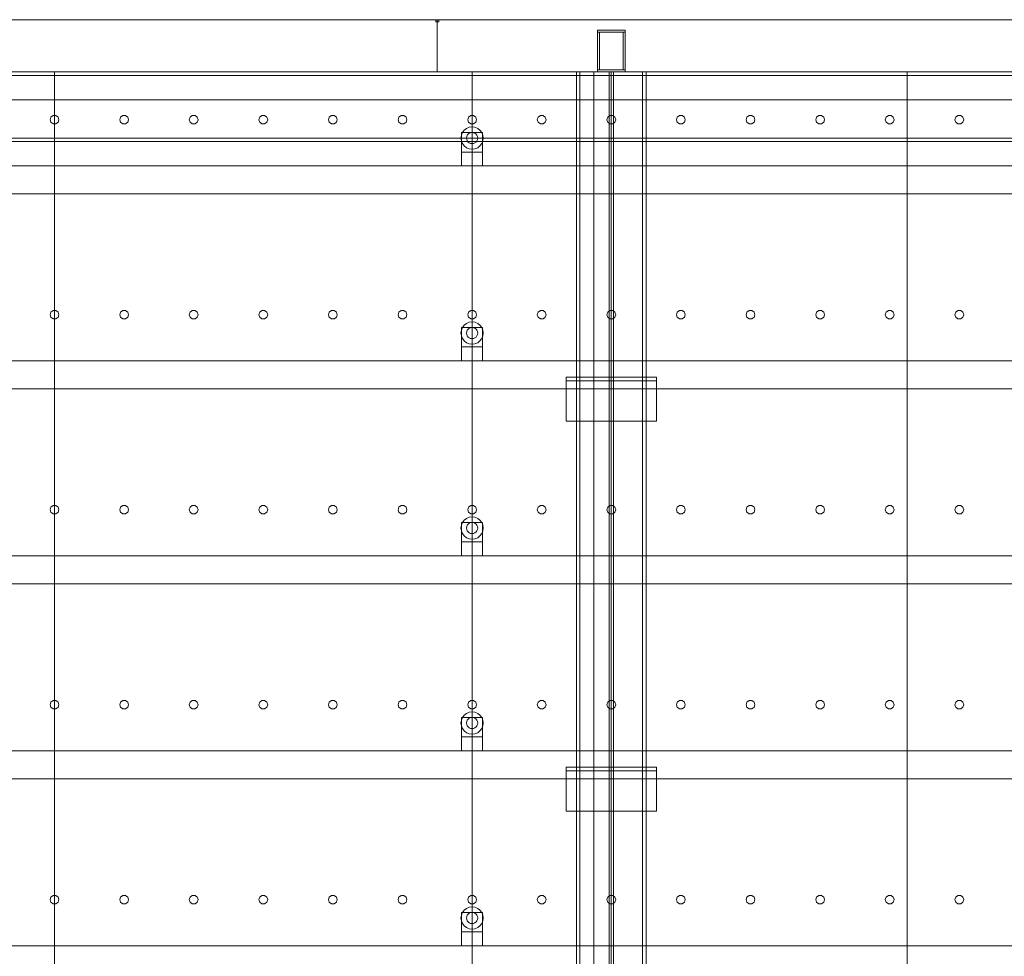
# Model space of a CAD drawing. Header units: millimetres. Extents: x -3490 to 61924, y -72580 to 6847.
# Tile 979 of 1056: x 45611 to 47026, y 1655 to 3000. Entities that reach past the tile are written whole.
import ezdxf

# ---------------------------------------------------------------- set-up
doc = ezdxf.new("R2010")
doc.units = ezdxf.units.MM
doc.layers.add('lateral_secador', color=7, linetype='Continuous', lineweight=0)

msp = doc.modelspace()

# ---------------------------------------------------------------- linework, layer by layer
at = {"layer": 'lateral_secador'}
for p, q in [((45211.134, 3000), (46211.134, 3000)), ((46209.134, 3000), (46213.134, 3000)), ((46209.134, 3000), (46209.134, 2997)), ((46211.134, 2925), (46211.134, 3000)), ((46211.134, 3000), (47211.134, 3000)), ((46213.134, 2997), (46213.134, 3000)), ((46209.134, 2997), (46213.134, 2997)), ((46441.134, 2985), (46481.134, 2985)), ((46441.134, 2985), (46441.134, 2982)), ((46481.134, 2982), (46481.134, 2985)), ((46441.134, 2982), (46481.134, 2982)), ((46441.134, 2982), (46444.134, 2982)), ((46441.134, 2982), (46441.134, 2928)), ((46444.134, 2928), (46444.134, 2982)), ((46478.134, 2982), (46481.134, 2982)), ((46478.134, 2982), (46478.134, 2928)), ((46481.134, 2928), (46481.134, 2982)), ((40461.134, 2925), (60461.134, 2925)), ((40461.134, 2920), (60461.134, 2920)), ((45211.134, 2925), (46211.134, 2925)), ((45461.134, 2925), (45661.134, 2925)), ((45661.134, 0), (45661.134, 2925)), ((45661.134, 2925), (46261.134, 2925)), ((45661.134, 2925), (45661.134, 410)), ((46211.134, 2925), (47211.134, 2925)), ((46261.134, 410), (46261.134, 2925)), ((46261.134, 2925), (46436.134, 2925)), ((46261.134, 2925), (46261.134, 0)), ((46411.134, 2925), (46511.134, 2925)), ((46411.134, 2925), (46411.134, 20)), ((46411.134, 2925), (46416.134, 2925)), ((46416.134, 20), (46416.134, 2925)), ((46436.134, 0), (46436.134, 2925)), ((46436.134, 2925), (46461.134, 2925)), ((46436.134, 2925), (46436.134, 1400)), ((46441.134, 2928), (46481.134, 2928)), ((46441.134, 2928), (46441.134, 2925)), ((46441.134, 2928), (46444.134, 2928)), ((46441.134, 2925), (46481.134, 2925)), ((46458.134, 2925), (46464.134, 2925)), ((46458.134, 2925), (46458.134, 60)), ((46461.134, 0), (46461.134, 2925)), ((46461.134, 2925), (46886.134, 2925)), ((46461.134, 1400), (46461.134, 2925)), ((46464.134, 60), (46464.134, 2925)), ((46478.134, 2928), (46481.134, 2928)), ((46481.134, 2925), (46481.134, 2928)), ((46506.134, 2925), (46511.134, 2925)), ((46506.134, 2925), (46506.134, 20)), ((46511.134, 20), (46511.134, 2925)), ((46886.134, 0), (46886.134, 2925)), ((46886.134, 2925), (47461.134, 2925)), ((46886.134, 1400), (46886.134, 2925)), ((40461.134, 2885), (60461.134, 2885)), ((45655.997, 2860.082), (45654.784, 2856.35)), ((45659.172, 2862.389), (45655.997, 2860.082)), ((45663.096, 2862.389), (45659.172, 2862.389)), ((45666.271, 2860.082), (45663.096, 2862.389)), ((45667.484, 2856.35), (45666.271, 2860.082)), ((45755.997, 2860.082), (45754.784, 2856.35)), ((45759.172, 2862.389), (45755.997, 2860.082)), ((45763.096, 2862.389), (45759.172, 2862.389)), ((45766.271, 2860.082), (45763.096, 2862.389)), ((45767.484, 2856.35), (45766.271, 2860.082)), ((45855.997, 2860.082), (45854.784, 2856.35)), ((45859.172, 2862.389), (45855.997, 2860.082)), ((45863.096, 2862.389), (45859.172, 2862.389)), ((45866.271, 2860.082), (45863.096, 2862.389)), ((45867.484, 2856.35), (45866.271, 2860.082)), ((45955.997, 2860.082), (45954.784, 2856.35)), ((45959.172, 2862.389), (45955.997, 2860.082)), ((45963.096, 2862.389), (45959.172, 2862.389)), ((45966.271, 2860.082), (45963.096, 2862.389)), ((45967.484, 2856.35), (45966.271, 2860.082)), ((46055.997, 2860.082), (46054.784, 2856.35)), ((46059.172, 2862.389), (46055.997, 2860.082)), ((46063.096, 2862.389), (46059.172, 2862.389)), ((46066.271, 2860.082), (46063.096, 2862.389)), ((46067.484, 2856.35), (46066.271, 2860.082)), ((46155.997, 2860.082), (46154.784, 2856.35)), ((46159.172, 2862.389), (46155.997, 2860.082)), ((46163.096, 2862.389), (46159.172, 2862.389)), ((46166.271, 2860.082), (46163.096, 2862.389)), ((46167.484, 2856.35), (46166.271, 2860.082)), ((46255.997, 2860.082), (46254.784, 2856.35)), ((46259.172, 2862.389), (46255.997, 2860.082)), ((46263.096, 2862.389), (46259.172, 2862.389)), ((46266.271, 2860.082), (46263.096, 2862.389)), ((46267.484, 2856.35), (46266.271, 2860.082)), ((46355.997, 2860.082), (46354.784, 2856.35)), ((46359.172, 2862.389), (46355.997, 2860.082)), ((46363.096, 2862.389), (46359.172, 2862.389)), ((46366.271, 2860.082), (46363.096, 2862.389)), ((46367.484, 2856.35), (46366.271, 2860.082)), ((46455.997, 2860.082), (46454.784, 2856.35)), ((46459.172, 2862.389), (46455.997, 2860.082)), ((46463.096, 2862.389), (46459.172, 2862.389)), ((46466.271, 2860.082), (46463.096, 2862.389)), ((46467.484, 2856.35), (46466.271, 2860.082)), ((46555.997, 2860.082), (46554.784, 2856.35)), ((46559.172, 2862.389), (46555.997, 2860.082)), ((46563.096, 2862.389), (46559.172, 2862.389)), ((46566.271, 2860.082), (46563.096, 2862.389)), ((46567.484, 2856.35), (46566.271, 2860.082)), ((46655.997, 2860.082), (46654.784, 2856.35)), ((46659.172, 2862.389), (46655.997, 2860.082)), ((46663.096, 2862.389), (46659.172, 2862.389)), ((46666.271, 2860.082), (46663.096, 2862.389)), ((46667.484, 2856.35), (46666.271, 2860.082)), ((46755.997, 2860.082), (46754.784, 2856.35)), ((46759.172, 2862.389), (46755.997, 2860.082)), ((46763.096, 2862.389), (46759.172, 2862.389)), ((46766.271, 2860.082), (46763.096, 2862.389)), ((46767.484, 2856.35), (46766.271, 2860.082)), ((46855.997, 2860.082), (46854.784, 2856.35)), ((46859.172, 2862.389), (46855.997, 2860.082)), ((46863.096, 2862.389), (46859.172, 2862.389)), ((46866.271, 2860.082), (46863.096, 2862.389)), ((46867.484, 2856.35), (46866.271, 2860.082)), ((46955.997, 2860.082), (46954.784, 2856.35)), ((46959.172, 2862.389), (46955.997, 2860.082)), ((46963.096, 2862.389), (46959.172, 2862.389)), ((46966.271, 2860.082), (46963.096, 2862.389)), ((46967.484, 2856.35), (46966.271, 2860.082)), ((45654.784, 2856.35), (45655.997, 2852.618)), ((45655.997, 2852.618), (45659.172, 2850.311)), ((45659.172, 2850.311), (45663.096, 2850.311)), ((45663.096, 2850.311), (45666.271, 2852.618)), ((45666.271, 2852.618), (45667.484, 2856.35)), ((45754.784, 2856.35), (45755.997, 2852.618)), ((45755.997, 2852.618), (45759.172, 2850.311)), ((45759.172, 2850.311), (45763.096, 2850.311)), ((45763.096, 2850.311), (45766.271, 2852.618)), ((45766.271, 2852.618), (45767.484, 2856.35)), ((45854.784, 2856.35), (45855.997, 2852.618)), ((45855.997, 2852.618), (45859.172, 2850.311)), ((45859.172, 2850.311), (45863.096, 2850.311)), ((45863.096, 2850.311), (45866.271, 2852.618)), ((45866.271, 2852.618), (45867.484, 2856.35)), ((45954.784, 2856.35), (45955.997, 2852.618)), ((45955.997, 2852.618), (45959.172, 2850.311)), ((45959.172, 2850.311), (45963.096, 2850.311)), ((45963.096, 2850.311), (45966.271, 2852.618)), ((45966.271, 2852.618), (45967.484, 2856.35)), ((46054.784, 2856.35), (46055.997, 2852.618)), ((46055.997, 2852.618), (46059.172, 2850.311)), ((46059.172, 2850.311), (46063.096, 2850.311)), ((46063.096, 2850.311), (46066.271, 2852.618)), ((46066.271, 2852.618), (46067.484, 2856.35)), ((46154.784, 2856.35), (46155.997, 2852.618)), ((46155.997, 2852.618), (46159.172, 2850.311)), ((46159.172, 2850.311), (46163.096, 2850.311)), ((46163.096, 2850.311), (46166.271, 2852.618)), ((46166.271, 2852.618), (46167.484, 2856.35)), ((46253.134, 2843.856), (46249.82, 2841.314)), ((46256.993, 2845.455), (46253.134, 2843.856)), ((46254.784, 2856.35), (46255.997, 2852.618)), ((46255.997, 2852.618), (46259.172, 2850.311)), ((46261.134, 2846), (46256.993, 2845.455)), ((46259.172, 2850.311), (46263.096, 2850.311)), ((46265.275, 2845.455), (46261.134, 2846)), ((46263.096, 2850.311), (46266.271, 2852.618)), ((46269.134, 2843.856), (46265.275, 2845.455)), ((46266.271, 2852.618), (46267.484, 2856.35)), ((46272.448, 2841.314), (46269.134, 2843.856)), ((46354.784, 2856.35), (46355.997, 2852.618)), ((46355.997, 2852.618), (46359.172, 2850.311)), ((46359.172, 2850.311), (46363.096, 2850.311)), ((46363.096, 2850.311), (46366.271, 2852.618)), ((46366.271, 2852.618), (46367.484, 2856.35)), ((46454.784, 2856.35), (46455.997, 2852.618)), ((46455.997, 2852.618), (46459.172, 2850.311)), ((46459.172, 2850.311), (46463.096, 2850.311)), ((46463.096, 2850.311), (46466.271, 2852.618)), ((46466.271, 2852.618), (46467.484, 2856.35)), ((46554.784, 2856.35), (46555.997, 2852.618)), ((46555.997, 2852.618), (46559.172, 2850.311)), ((46559.172, 2850.311), (46563.096, 2850.311)), ((46563.096, 2850.311), (46566.271, 2852.618)), ((46566.271, 2852.618), (46567.484, 2856.35)), ((46654.784, 2856.35), (46655.997, 2852.618)), ((46655.997, 2852.618), (46659.172, 2850.311)), ((46659.172, 2850.311), (46663.096, 2850.311)), ((46663.096, 2850.311), (46666.271, 2852.618)), ((46666.271, 2852.618), (46667.484, 2856.35)), ((46754.784, 2856.35), (46755.997, 2852.618)), ((46755.997, 2852.618), (46759.172, 2850.311)), ((46759.172, 2850.311), (46763.096, 2850.311)), ((46763.096, 2850.311), (46766.271, 2852.618)), ((46766.271, 2852.618), (46767.484, 2856.35)), ((46854.784, 2856.35), (46855.997, 2852.618)), ((46855.997, 2852.618), (46859.172, 2850.311)), ((46859.172, 2850.311), (46863.096, 2850.311)), ((46863.096, 2850.311), (46866.271, 2852.618)), ((46866.271, 2852.618), (46867.484, 2856.35)), ((46954.784, 2856.35), (46955.997, 2852.618)), ((46955.997, 2852.618), (46959.172, 2850.311)), ((46959.172, 2850.311), (46963.096, 2850.311)), ((46963.096, 2850.311), (46966.271, 2852.618)), ((46966.271, 2852.618), (46967.484, 2856.35)), ((40461.134, 2830), (60461.134, 2830)), ((46245.679, 2834.141), (46245.134, 2830)), ((46245.134, 2830), (46245.679, 2825.859)), ((46247.277, 2838), (46245.679, 2834.141)), ((46246.134, 2838), (46276.134, 2838)), ((46246.134, 2838), (46246.134, 2810)), ((46249.82, 2841.314), (46247.277, 2838)), ((46253.406, 2832.071), (46253.134, 2830)), ((46253.134, 2830), (46253.406, 2827.929)), ((46254.206, 2834), (46253.406, 2832.071)), ((46255.477, 2835.657), (46254.206, 2834)), ((46257.134, 2836.928), (46255.477, 2835.657)), ((46259.063, 2837.727), (46257.134, 2836.928)), ((46261.134, 2838), (46259.063, 2837.727)), ((46263.204, 2837.727), (46261.134, 2838)), ((46265.134, 2836.928), (46263.204, 2837.727)), ((46266.791, 2835.657), (46265.134, 2836.928)), ((46268.062, 2834), (46266.791, 2835.657)), ((46268.861, 2832.071), (46268.062, 2834)), ((46269.134, 2830), (46268.861, 2832.071)), ((46268.861, 2827.929), (46269.134, 2830)), ((46274.99, 2838), (46272.448, 2841.314)), ((46276.589, 2834.141), (46274.99, 2838)), ((46276.134, 2810), (46276.134, 2838)), ((46277.134, 2830), (46276.589, 2834.141)), ((46276.589, 2825.859), (46277.134, 2830)), ((40461.134, 2825), (60461.134, 2825)), ((46245.679, 2825.859), (46247.277, 2822)), ((46247.277, 2822), (46249.82, 2818.686)), ((46249.82, 2818.686), (46253.134, 2816.144)), ((46253.134, 2816.144), (46256.993, 2814.545)), ((46253.406, 2827.929), (46254.206, 2826)), ((46254.206, 2826), (46255.477, 2824.343)), ((46255.477, 2824.343), (46257.134, 2823.072)), ((46257.134, 2823.072), (46259.063, 2822.273)), ((46259.063, 2822.273), (46261.134, 2822)), ((46261.134, 2822), (46263.204, 2822.273)), ((46263.204, 2822.273), (46265.134, 2823.072)), ((46265.134, 2823.072), (46266.791, 2824.343)), ((46265.275, 2814.545), (46269.134, 2816.144)), ((46266.791, 2824.343), (46268.062, 2826)), ((46268.062, 2826), (46268.861, 2827.929)), ((46269.134, 2816.144), (46272.448, 2818.686)), ((46272.448, 2818.686), (46274.99, 2822)), ((46274.99, 2822), (46276.589, 2825.859)), ((46246.134, 2810), (46276.134, 2810)), ((46246.134, 2810), (46246.134, 2790)), ((46256.993, 2814.545), (46261.134, 2814)), ((46261.134, 2814), (46265.275, 2814.545)), ((46276.134, 2790), (46276.134, 2810)), ((40811.134, 2790), (60111.134, 2790)), ((46246.134, 2790), (46276.134, 2790)), ((40811.134, 2750), (60111.134, 2750)), ((45655.997, 2580.082), (45654.784, 2576.35)), ((45654.784, 2576.35), (45655.997, 2572.618)), ((45659.172, 2582.389), (45655.997, 2580.082)), ((45663.096, 2582.389), (45659.172, 2582.389)), ((45666.271, 2580.082), (45663.096, 2582.389)), ((45667.484, 2576.35), (45666.271, 2580.082)), ((45666.271, 2572.618), (45667.484, 2576.35)), ((45755.997, 2580.082), (45754.784, 2576.35)), ((45754.784, 2576.35), (45755.997, 2572.618)), ((45759.172, 2582.389), (45755.997, 2580.082)), ((45763.096, 2582.389), (45759.172, 2582.389)), ((45766.271, 2580.082), (45763.096, 2582.389)), ((45767.484, 2576.35), (45766.271, 2580.082)), ((45766.271, 2572.618), (45767.484, 2576.35)), ((45855.997, 2580.082), (45854.784, 2576.35)), ((45854.784, 2576.35), (45855.997, 2572.618)), ((45859.172, 2582.389), (45855.997, 2580.082)), ((45863.096, 2582.389), (45859.172, 2582.389)), ((45866.271, 2580.082), (45863.096, 2582.389)), ((45867.484, 2576.35), (45866.271, 2580.082)), ((45866.271, 2572.618), (45867.484, 2576.35)), ((45955.997, 2580.082), (45954.784, 2576.35)), ((45954.784, 2576.35), (45955.997, 2572.618)), ((45959.172, 2582.389), (45955.997, 2580.082)), ((45963.096, 2582.389), (45959.172, 2582.389)), ((45966.271, 2580.082), (45963.096, 2582.389)), ((45967.484, 2576.35), (45966.271, 2580.082)), ((45966.271, 2572.618), (45967.484, 2576.35)), ((46055.997, 2580.082), (46054.784, 2576.35)), ((46054.784, 2576.35), (46055.997, 2572.618)), ((46059.172, 2582.389), (46055.997, 2580.082)), ((46063.096, 2582.389), (46059.172, 2582.389)), ((46066.271, 2580.082), (46063.096, 2582.389)), ((46067.484, 2576.35), (46066.271, 2580.082)), ((46066.271, 2572.618), (46067.484, 2576.35)), ((46155.997, 2580.082), (46154.784, 2576.35)), ((46154.784, 2576.35), (46155.997, 2572.618)), ((46159.172, 2582.389), (46155.997, 2580.082)), ((46163.096, 2582.389), (46159.172, 2582.389)), ((46166.271, 2580.082), (46163.096, 2582.389)), ((46167.484, 2576.35), (46166.271, 2580.082)), ((46166.271, 2572.618), (46167.484, 2576.35)), ((46255.997, 2580.082), (46254.784, 2576.35)), ((46254.784, 2576.35), (46255.997, 2572.618)), ((46259.172, 2582.389), (46255.997, 2580.082)), ((46263.096, 2582.389), (46259.172, 2582.389)), ((46266.271, 2580.082), (46263.096, 2582.389)), ((46267.484, 2576.35), (46266.271, 2580.082)), ((46266.271, 2572.618), (46267.484, 2576.35)), ((46355.997, 2580.082), (46354.784, 2576.35)), ((46354.784, 2576.35), (46355.997, 2572.618)), ((46359.172, 2582.389), (46355.997, 2580.082)), ((46363.096, 2582.389), (46359.172, 2582.389)), ((46366.271, 2580.082), (46363.096, 2582.389)), ((46367.484, 2576.35), (46366.271, 2580.082)), ((46366.271, 2572.618), (46367.484, 2576.35)), ((46455.997, 2580.082), (46454.784, 2576.35)), ((46454.784, 2576.35), (46455.997, 2572.618)), ((46459.172, 2582.389), (46455.997, 2580.082)), ((46463.096, 2582.389), (46459.172, 2582.389)), ((46466.271, 2580.082), (46463.096, 2582.389)), ((46467.484, 2576.35), (46466.271, 2580.082)), ((46466.271, 2572.618), (46467.484, 2576.35)), ((46555.997, 2580.082), (46554.784, 2576.35)), ((46554.784, 2576.35), (46555.997, 2572.618)), ((46559.172, 2582.389), (46555.997, 2580.082)), ((46563.096, 2582.389), (46559.172, 2582.389)), ((46566.271, 2580.082), (46563.096, 2582.389)), ((46567.484, 2576.35), (46566.271, 2580.082)), ((46566.271, 2572.618), (46567.484, 2576.35)), ((46655.997, 2580.082), (46654.784, 2576.35)), ((46654.784, 2576.35), (46655.997, 2572.618)), ((46659.172, 2582.389), (46655.997, 2580.082)), ((46663.096, 2582.389), (46659.172, 2582.389)), ((46666.271, 2580.082), (46663.096, 2582.389)), ((46667.484, 2576.35), (46666.271, 2580.082)), ((46666.271, 2572.618), (46667.484, 2576.35)), ((46755.997, 2580.082), (46754.784, 2576.35)), ((46754.784, 2576.35), (46755.997, 2572.618)), ((46759.172, 2582.389), (46755.997, 2580.082)), ((46763.096, 2582.389), (46759.172, 2582.389)), ((46766.271, 2580.082), (46763.096, 2582.389)), ((46767.484, 2576.35), (46766.271, 2580.082)), ((46766.271, 2572.618), (46767.484, 2576.35)), ((46855.997, 2580.082), (46854.784, 2576.35)), ((46854.784, 2576.35), (46855.997, 2572.618)), ((46859.172, 2582.389), (46855.997, 2580.082)), ((46863.096, 2582.389), (46859.172, 2582.389)), ((46866.271, 2580.082), (46863.096, 2582.389)), ((46867.484, 2576.35), (46866.271, 2580.082)), ((46866.271, 2572.618), (46867.484, 2576.35)), ((46955.997, 2580.082), (46954.784, 2576.35)), ((46954.784, 2576.35), (46955.997, 2572.618)), ((46959.172, 2582.389), (46955.997, 2580.082)), ((46963.096, 2582.389), (46959.172, 2582.389)), ((46966.271, 2580.082), (46963.096, 2582.389)), ((46967.484, 2576.35), (46966.271, 2580.082)), ((46966.271, 2572.618), (46967.484, 2576.35)), ((45655.997, 2572.618), (45659.172, 2570.311)), ((45659.172, 2570.311), (45663.096, 2570.311)), ((45663.096, 2570.311), (45666.271, 2572.618)), ((45755.997, 2572.618), (45759.172, 2570.311)), ((45759.172, 2570.311), (45763.096, 2570.311)), ((45763.096, 2570.311), (45766.271, 2572.618)), ((45855.997, 2572.618), (45859.172, 2570.311)), ((45859.172, 2570.311), (45863.096, 2570.311)), ((45863.096, 2570.311), (45866.271, 2572.618)), ((45955.997, 2572.618), (45959.172, 2570.311)), ((45959.172, 2570.311), (45963.096, 2570.311)), ((45963.096, 2570.311), (45966.271, 2572.618)), ((46055.997, 2572.618), (46059.172, 2570.311)), ((46059.172, 2570.311), (46063.096, 2570.311)), ((46063.096, 2570.311), (46066.271, 2572.618)), ((46155.997, 2572.618), (46159.172, 2570.311)), ((46159.172, 2570.311), (46163.096, 2570.311)), ((46163.096, 2570.311), (46166.271, 2572.618)), ((46249.82, 2561.314), (46247.277, 2558)), ((46253.134, 2563.856), (46249.82, 2561.314)), ((46256.993, 2565.455), (46253.134, 2563.856)), ((46255.997, 2572.618), (46259.172, 2570.311)), ((46261.134, 2566), (46256.993, 2565.455)), ((46259.172, 2570.311), (46263.096, 2570.311)), ((46265.275, 2565.455), (46261.134, 2566)), ((46263.096, 2570.311), (46266.271, 2572.618)), ((46269.134, 2563.856), (46265.275, 2565.455)), ((46272.448, 2561.314), (46269.134, 2563.856)), ((46274.99, 2558), (46272.448, 2561.314)), ((46355.997, 2572.618), (46359.172, 2570.311)), ((46359.172, 2570.311), (46363.096, 2570.311)), ((46363.096, 2570.311), (46366.271, 2572.618)), ((46455.997, 2572.618), (46459.172, 2570.311)), ((46459.172, 2570.311), (46463.096, 2570.311)), ((46463.096, 2570.311), (46466.271, 2572.618)), ((46555.997, 2572.618), (46559.172, 2570.311)), ((46559.172, 2570.311), (46563.096, 2570.311)), ((46563.096, 2570.311), (46566.271, 2572.618)), ((46655.997, 2572.618), (46659.172, 2570.311)), ((46659.172, 2570.311), (46663.096, 2570.311)), ((46663.096, 2570.311), (46666.271, 2572.618)), ((46755.997, 2572.618), (46759.172, 2570.311)), ((46759.172, 2570.311), (46763.096, 2570.311)), ((46763.096, 2570.311), (46766.271, 2572.618)), ((46855.997, 2572.618), (46859.172, 2570.311)), ((46859.172, 2570.311), (46863.096, 2570.311)), ((46863.096, 2570.311), (46866.271, 2572.618)), ((46955.997, 2572.618), (46959.172, 2570.311)), ((46959.172, 2570.311), (46963.096, 2570.311)), ((46963.096, 2570.311), (46966.271, 2572.618)), ((46245.679, 2554.141), (46245.134, 2550)), ((46245.134, 2550), (46245.679, 2545.859)), ((46247.277, 2558), (46245.679, 2554.141)), ((46246.134, 2558), (46276.134, 2558)), ((46246.134, 2558), (46246.134, 2530)), ((46253.406, 2552.071), (46253.134, 2550)), ((46253.134, 2550), (46253.406, 2547.929)), ((46254.206, 2554), (46253.406, 2552.071)), ((46253.406, 2547.929), (46254.206, 2546)), ((46255.477, 2555.657), (46254.206, 2554)), ((46257.134, 2556.928), (46255.477, 2555.657)), ((46259.063, 2557.727), (46257.134, 2556.928)), ((46261.134, 2558), (46259.063, 2557.727)), ((46263.204, 2557.727), (46261.134, 2558)), ((46265.134, 2556.928), (46263.204, 2557.727)), ((46266.791, 2555.657), (46265.134, 2556.928)), ((46268.062, 2554), (46266.791, 2555.657)), ((46268.861, 2552.071), (46268.062, 2554)), ((46268.062, 2546), (46268.861, 2547.929)), ((46269.134, 2550), (46268.861, 2552.071)), ((46268.861, 2547.929), (46269.134, 2550)), ((46276.589, 2554.141), (46274.99, 2558)), ((46276.134, 2530), (46276.134, 2558)), ((46277.134, 2550), (46276.589, 2554.141)), ((46276.589, 2545.859), (46277.134, 2550)), ((46245.679, 2545.859), (46247.277, 2542)), ((46247.277, 2542), (46249.82, 2538.686)), ((46249.82, 2538.686), (46253.134, 2536.144)), ((46253.134, 2536.144), (46256.993, 2534.545)), ((46254.206, 2546), (46255.477, 2544.343)), ((46255.477, 2544.343), (46257.134, 2543.072)), ((46256.993, 2534.545), (46261.134, 2534)), ((46257.134, 2543.072), (46259.063, 2542.273)), ((46259.063, 2542.273), (46261.134, 2542)), ((46261.134, 2542), (46263.204, 2542.273)), ((46261.134, 2534), (46265.275, 2534.545)), ((46263.204, 2542.273), (46265.134, 2543.072)), ((46265.134, 2543.072), (46266.791, 2544.343)), ((46265.275, 2534.545), (46269.134, 2536.144)), ((46266.791, 2544.343), (46268.062, 2546)), ((46269.134, 2536.144), (46272.448, 2538.686)), ((46272.448, 2538.686), (46274.99, 2542)), ((46274.99, 2542), (46276.589, 2545.859)), ((46246.134, 2530), (46276.134, 2530)), ((46246.134, 2530), (46246.134, 2510)), ((46276.134, 2510), (46276.134, 2530)), ((40811.134, 2510), (60111.134, 2510)), ((46246.134, 2510), (46276.134, 2510)), ((46396.134, 2486.5), (46526.134, 2486.5)), ((46396.134, 2486.5), (46396.134, 2423.5)), ((46396.134, 2486.5), (46396.134, 2481.5)), ((46396.134, 2481.5), (46526.134, 2481.5)), ((46526.134, 2423.5), (46526.134, 2486.5)), ((46526.134, 2481.5), (46526.134, 2486.5)), ((40811.134, 2470), (60111.134, 2470)), ((46396.134, 2423.5), (46526.134, 2423.5)), ((45655.997, 2300.082), (45654.784, 2296.35)), ((45654.784, 2296.35), (45655.997, 2292.618)), ((45659.172, 2302.389), (45655.997, 2300.082)), ((45655.997, 2292.618), (45659.172, 2290.311)), ((45663.096, 2302.389), (45659.172, 2302.389)), ((45666.271, 2300.082), (45663.096, 2302.389)), ((45663.096, 2290.311), (45666.271, 2292.618)), ((45667.484, 2296.35), (45666.271, 2300.082)), ((45666.271, 2292.618), (45667.484, 2296.35)), ((45755.997, 2300.082), (45754.784, 2296.35)), ((45754.784, 2296.35), (45755.997, 2292.618)), ((45759.172, 2302.389), (45755.997, 2300.082)), ((45755.997, 2292.618), (45759.172, 2290.311)), ((45763.096, 2302.389), (45759.172, 2302.389)), ((45766.271, 2300.082), (45763.096, 2302.389)), ((45763.096, 2290.311), (45766.271, 2292.618)), ((45767.484, 2296.35), (45766.271, 2300.082)), ((45766.271, 2292.618), (45767.484, 2296.35)), ((45855.997, 2300.082), (45854.784, 2296.35)), ((45854.784, 2296.35), (45855.997, 2292.618)), ((45859.172, 2302.389), (45855.997, 2300.082)), ((45855.997, 2292.618), (45859.172, 2290.311)), ((45863.096, 2302.389), (45859.172, 2302.389)), ((45866.271, 2300.082), (45863.096, 2302.389)), ((45863.096, 2290.311), (45866.271, 2292.618)), ((45867.484, 2296.35), (45866.271, 2300.082)), ((45866.271, 2292.618), (45867.484, 2296.35)), ((45955.997, 2300.082), (45954.784, 2296.35)), ((45954.784, 2296.35), (45955.997, 2292.618)), ((45959.172, 2302.389), (45955.997, 2300.082)), ((45955.997, 2292.618), (45959.172, 2290.311)), ((45963.096, 2302.389), (45959.172, 2302.389)), ((45966.271, 2300.082), (45963.096, 2302.389)), ((45963.096, 2290.311), (45966.271, 2292.618)), ((45967.484, 2296.35), (45966.271, 2300.082)), ((45966.271, 2292.618), (45967.484, 2296.35)), ((46055.997, 2300.082), (46054.784, 2296.35)), ((46054.784, 2296.35), (46055.997, 2292.618)), ((46059.172, 2302.389), (46055.997, 2300.082)), ((46055.997, 2292.618), (46059.172, 2290.311)), ((46063.096, 2302.389), (46059.172, 2302.389)), ((46066.271, 2300.082), (46063.096, 2302.389)), ((46063.096, 2290.311), (46066.271, 2292.618)), ((46067.484, 2296.35), (46066.271, 2300.082)), ((46066.271, 2292.618), (46067.484, 2296.35)), ((46155.997, 2300.082), (46154.784, 2296.35)), ((46154.784, 2296.35), (46155.997, 2292.618)), ((46159.172, 2302.389), (46155.997, 2300.082)), ((46155.997, 2292.618), (46159.172, 2290.311)), ((46163.096, 2302.389), (46159.172, 2302.389)), ((46166.271, 2300.082), (46163.096, 2302.389)), ((46163.096, 2290.311), (46166.271, 2292.618)), ((46167.484, 2296.35), (46166.271, 2300.082)), ((46166.271, 2292.618), (46167.484, 2296.35)), ((46255.997, 2300.082), (46254.784, 2296.35)), ((46254.784, 2296.35), (46255.997, 2292.618)), ((46259.172, 2302.389), (46255.997, 2300.082)), ((46255.997, 2292.618), (46259.172, 2290.311)), ((46263.096, 2302.389), (46259.172, 2302.389)), ((46266.271, 2300.082), (46263.096, 2302.389)), ((46263.096, 2290.311), (46266.271, 2292.618)), ((46267.484, 2296.35), (46266.271, 2300.082)), ((46266.271, 2292.618), (46267.484, 2296.35)), ((46355.997, 2300.082), (46354.784, 2296.35)), ((46354.784, 2296.35), (46355.997, 2292.618)), ((46359.172, 2302.389), (46355.997, 2300.082)), ((46355.997, 2292.618), (46359.172, 2290.311)), ((46363.096, 2302.389), (46359.172, 2302.389)), ((46366.271, 2300.082), (46363.096, 2302.389)), ((46363.096, 2290.311), (46366.271, 2292.618)), ((46367.484, 2296.35), (46366.271, 2300.082)), ((46366.271, 2292.618), (46367.484, 2296.35)), ((46455.997, 2300.082), (46454.784, 2296.35)), ((46454.784, 2296.35), (46455.997, 2292.618)), ((46459.172, 2302.389), (46455.997, 2300.082)), ((46455.997, 2292.618), (46459.172, 2290.311)), ((46463.096, 2302.389), (46459.172, 2302.389)), ((46466.271, 2300.082), (46463.096, 2302.389)), ((46463.096, 2290.311), (46466.271, 2292.618)), ((46467.484, 2296.35), (46466.271, 2300.082)), ((46466.271, 2292.618), (46467.484, 2296.35)), ((46555.997, 2300.082), (46554.784, 2296.35)), ((46554.784, 2296.35), (46555.997, 2292.618)), ((46559.172, 2302.389), (46555.997, 2300.082)), ((46555.997, 2292.618), (46559.172, 2290.311)), ((46563.096, 2302.389), (46559.172, 2302.389)), ((46566.271, 2300.082), (46563.096, 2302.389)), ((46563.096, 2290.311), (46566.271, 2292.618)), ((46567.484, 2296.35), (46566.271, 2300.082)), ((46566.271, 2292.618), (46567.484, 2296.35)), ((46655.997, 2300.082), (46654.784, 2296.35)), ((46654.784, 2296.35), (46655.997, 2292.618)), ((46659.172, 2302.389), (46655.997, 2300.082)), ((46655.997, 2292.618), (46659.172, 2290.311)), ((46663.096, 2302.389), (46659.172, 2302.389)), ((46666.271, 2300.082), (46663.096, 2302.389)), ((46663.096, 2290.311), (46666.271, 2292.618)), ((46667.484, 2296.35), (46666.271, 2300.082)), ((46666.271, 2292.618), (46667.484, 2296.35)), ((46755.997, 2300.082), (46754.784, 2296.35)), ((46754.784, 2296.35), (46755.997, 2292.618)), ((46759.172, 2302.389), (46755.997, 2300.082)), ((46755.997, 2292.618), (46759.172, 2290.311)), ((46763.096, 2302.389), (46759.172, 2302.389)), ((46766.271, 2300.082), (46763.096, 2302.389)), ((46763.096, 2290.311), (46766.271, 2292.618)), ((46767.484, 2296.35), (46766.271, 2300.082)), ((46766.271, 2292.618), (46767.484, 2296.35)), ((46855.997, 2300.082), (46854.784, 2296.35)), ((46854.784, 2296.35), (46855.997, 2292.618)), ((46859.172, 2302.389), (46855.997, 2300.082)), ((46855.997, 2292.618), (46859.172, 2290.311)), ((46863.096, 2302.389), (46859.172, 2302.389)), ((46866.271, 2300.082), (46863.096, 2302.389)), ((46863.096, 2290.311), (46866.271, 2292.618)), ((46867.484, 2296.35), (46866.271, 2300.082)), ((46866.271, 2292.618), (46867.484, 2296.35)), ((46955.997, 2300.082), (46954.784, 2296.35)), ((46954.784, 2296.35), (46955.997, 2292.618)), ((46959.172, 2302.389), (46955.997, 2300.082)), ((46955.997, 2292.618), (46959.172, 2290.311)), ((46963.096, 2302.389), (46959.172, 2302.389)), ((46966.271, 2300.082), (46963.096, 2302.389)), ((46963.096, 2290.311), (46966.271, 2292.618)), ((46967.484, 2296.35), (46966.271, 2300.082)), ((46966.271, 2292.618), (46967.484, 2296.35)), ((45659.172, 2290.311), (45663.096, 2290.311)), ((45759.172, 2290.311), (45763.096, 2290.311)), ((45859.172, 2290.311), (45863.096, 2290.311)), ((45959.172, 2290.311), (45963.096, 2290.311)), ((46059.172, 2290.311), (46063.096, 2290.311)), ((46159.172, 2290.311), (46163.096, 2290.311)), ((46247.277, 2278), (46245.679, 2274.141)), ((46246.134, 2278), (46276.134, 2278)), ((46246.134, 2278), (46246.134, 2250)), ((46249.82, 2281.314), (46247.277, 2278)), ((46253.134, 2283.856), (46249.82, 2281.314)), ((46256.993, 2285.455), (46253.134, 2283.856)), ((46261.134, 2286), (46256.993, 2285.455)), ((46259.063, 2277.727), (46257.134, 2276.928)), ((46261.134, 2278), (46259.063, 2277.727)), ((46259.172, 2290.311), (46263.096, 2290.311)), ((46265.275, 2285.455), (46261.134, 2286)), ((46263.204, 2277.727), (46261.134, 2278)), ((46265.134, 2276.928), (46263.204, 2277.727)), ((46269.134, 2283.856), (46265.275, 2285.455)), ((46272.448, 2281.314), (46269.134, 2283.856)), ((46274.99, 2278), (46272.448, 2281.314)), ((46276.589, 2274.141), (46274.99, 2278)), ((46276.134, 2250), (46276.134, 2278)), ((46359.172, 2290.311), (46363.096, 2290.311)), ((46459.172, 2290.311), (46463.096, 2290.311)), ((46559.172, 2290.311), (46563.096, 2290.311)), ((46659.172, 2290.311), (46663.096, 2290.311)), ((46759.172, 2290.311), (46763.096, 2290.311)), ((46859.172, 2290.311), (46863.096, 2290.311)), ((46959.172, 2290.311), (46963.096, 2290.311)), ((46245.679, 2274.141), (46245.134, 2270)), ((46245.134, 2270), (46245.679, 2265.859)), ((46245.679, 2265.859), (46247.277, 2262)), ((46253.406, 2272.071), (46253.134, 2270)), ((46253.134, 2270), (46253.406, 2267.929)), ((46254.206, 2274), (46253.406, 2272.071)), ((46253.406, 2267.929), (46254.206, 2266)), ((46255.477, 2275.657), (46254.206, 2274)), ((46254.206, 2266), (46255.477, 2264.343)), ((46257.134, 2276.928), (46255.477, 2275.657)), ((46255.477, 2264.343), (46257.134, 2263.072)), ((46266.791, 2275.657), (46265.134, 2276.928)), ((46265.134, 2263.072), (46266.791, 2264.343)), ((46268.062, 2274), (46266.791, 2275.657)), ((46266.791, 2264.343), (46268.062, 2266)), ((46268.861, 2272.071), (46268.062, 2274)), ((46268.062, 2266), (46268.861, 2267.929)), ((46269.134, 2270), (46268.861, 2272.071)), ((46268.861, 2267.929), (46269.134, 2270)), ((46274.99, 2262), (46276.589, 2265.859)), ((46277.134, 2270), (46276.589, 2274.141)), ((46276.589, 2265.859), (46277.134, 2270)), ((46246.134, 2250), (46276.134, 2250)), ((46246.134, 2250), (46246.134, 2230)), ((46247.277, 2262), (46249.82, 2258.686)), ((46249.82, 2258.686), (46253.134, 2256.144)), ((46253.134, 2256.144), (46256.993, 2254.545)), ((46256.993, 2254.545), (46261.134, 2254)), ((46257.134, 2263.072), (46259.063, 2262.273)), ((46259.063, 2262.273), (46261.134, 2262)), ((46261.134, 2262), (46263.204, 2262.273)), ((46261.134, 2254), (46265.275, 2254.545)), ((46263.204, 2262.273), (46265.134, 2263.072)), ((46265.275, 2254.545), (46269.134, 2256.144)), ((46269.134, 2256.144), (46272.448, 2258.686)), ((46272.448, 2258.686), (46274.99, 2262)), ((46276.134, 2230), (46276.134, 2250)), ((40811.134, 2230), (60111.134, 2230)), ((46246.134, 2230), (46276.134, 2230)), ((40811.134, 2190), (60111.134, 2190)), ((45655.997, 2020.082), (45654.784, 2016.35)), ((45654.784, 2016.35), (45655.997, 2012.618)), ((45659.172, 2022.389), (45655.997, 2020.082)), ((45655.997, 2012.618), (45659.172, 2010.311)), ((45663.096, 2022.389), (45659.172, 2022.389)), ((45659.172, 2010.311), (45663.096, 2010.311)), ((45666.271, 2020.082), (45663.096, 2022.389)), ((45663.096, 2010.311), (45666.271, 2012.618)), ((45667.484, 2016.35), (45666.271, 2020.082)), ((45666.271, 2012.618), (45667.484, 2016.35)), ((45755.997, 2020.082), (45754.784, 2016.35)), ((45754.784, 2016.35), (45755.997, 2012.618)), ((45759.172, 2022.389), (45755.997, 2020.082)), ((45755.997, 2012.618), (45759.172, 2010.311)), ((45763.096, 2022.389), (45759.172, 2022.389)), ((45759.172, 2010.311), (45763.096, 2010.311)), ((45766.271, 2020.082), (45763.096, 2022.389)), ((45763.096, 2010.311), (45766.271, 2012.618)), ((45767.484, 2016.35), (45766.271, 2020.082)), ((45766.271, 2012.618), (45767.484, 2016.35)), ((45855.997, 2020.082), (45854.784, 2016.35)), ((45854.784, 2016.35), (45855.997, 2012.618)), ((45859.172, 2022.389), (45855.997, 2020.082)), ((45855.997, 2012.618), (45859.172, 2010.311)), ((45863.096, 2022.389), (45859.172, 2022.389)), ((45859.172, 2010.311), (45863.096, 2010.311)), ((45866.271, 2020.082), (45863.096, 2022.389)), ((45863.096, 2010.311), (45866.271, 2012.618)), ((45867.484, 2016.35), (45866.271, 2020.082)), ((45866.271, 2012.618), (45867.484, 2016.35)), ((45955.997, 2020.082), (45954.784, 2016.35)), ((45954.784, 2016.35), (45955.997, 2012.618)), ((45959.172, 2022.389), (45955.997, 2020.082)), ((45955.997, 2012.618), (45959.172, 2010.311)), ((45963.096, 2022.389), (45959.172, 2022.389)), ((45959.172, 2010.311), (45963.096, 2010.311)), ((45966.271, 2020.082), (45963.096, 2022.389)), ((45963.096, 2010.311), (45966.271, 2012.618)), ((45967.484, 2016.35), (45966.271, 2020.082)), ((45966.271, 2012.618), (45967.484, 2016.35)), ((46055.997, 2020.082), (46054.784, 2016.35)), ((46054.784, 2016.35), (46055.997, 2012.618)), ((46059.172, 2022.389), (46055.997, 2020.082)), ((46055.997, 2012.618), (46059.172, 2010.311)), ((46063.096, 2022.389), (46059.172, 2022.389)), ((46059.172, 2010.311), (46063.096, 2010.311)), ((46066.271, 2020.082), (46063.096, 2022.389)), ((46063.096, 2010.311), (46066.271, 2012.618)), ((46067.484, 2016.35), (46066.271, 2020.082)), ((46066.271, 2012.618), (46067.484, 2016.35)), ((46155.997, 2020.082), (46154.784, 2016.35)), ((46154.784, 2016.35), (46155.997, 2012.618)), ((46159.172, 2022.389), (46155.997, 2020.082)), ((46155.997, 2012.618), (46159.172, 2010.311)), ((46163.096, 2022.389), (46159.172, 2022.389)), ((46159.172, 2010.311), (46163.096, 2010.311)), ((46166.271, 2020.082), (46163.096, 2022.389)), ((46163.096, 2010.311), (46166.271, 2012.618)), ((46167.484, 2016.35), (46166.271, 2020.082)), ((46166.271, 2012.618), (46167.484, 2016.35)), ((46255.997, 2020.082), (46254.784, 2016.35)), ((46254.784, 2016.35), (46255.997, 2012.618)), ((46259.172, 2022.389), (46255.997, 2020.082)), ((46255.997, 2012.618), (46259.172, 2010.311)), ((46263.096, 2022.389), (46259.172, 2022.389)), ((46259.172, 2010.311), (46263.096, 2010.311)), ((46266.271, 2020.082), (46263.096, 2022.389)), ((46263.096, 2010.311), (46266.271, 2012.618)), ((46267.484, 2016.35), (46266.271, 2020.082)), ((46266.271, 2012.618), (46267.484, 2016.35)), ((46355.997, 2020.082), (46354.784, 2016.35)), ((46354.784, 2016.35), (46355.997, 2012.618)), ((46359.172, 2022.389), (46355.997, 2020.082)), ((46355.997, 2012.618), (46359.172, 2010.311)), ((46363.096, 2022.389), (46359.172, 2022.389)), ((46359.172, 2010.311), (46363.096, 2010.311)), ((46366.271, 2020.082), (46363.096, 2022.389)), ((46363.096, 2010.311), (46366.271, 2012.618)), ((46367.484, 2016.35), (46366.271, 2020.082)), ((46366.271, 2012.618), (46367.484, 2016.35)), ((46455.997, 2020.082), (46454.784, 2016.35)), ((46454.784, 2016.35), (46455.997, 2012.618)), ((46459.172, 2022.389), (46455.997, 2020.082)), ((46455.997, 2012.618), (46459.172, 2010.311)), ((46463.096, 2022.389), (46459.172, 2022.389)), ((46459.172, 2010.311), (46463.096, 2010.311)), ((46466.271, 2020.082), (46463.096, 2022.389)), ((46463.096, 2010.311), (46466.271, 2012.618)), ((46467.484, 2016.35), (46466.271, 2020.082)), ((46466.271, 2012.618), (46467.484, 2016.35)), ((46555.997, 2020.082), (46554.784, 2016.35)), ((46554.784, 2016.35), (46555.997, 2012.618)), ((46559.172, 2022.389), (46555.997, 2020.082)), ((46555.997, 2012.618), (46559.172, 2010.311)), ((46563.096, 2022.389), (46559.172, 2022.389)), ((46559.172, 2010.311), (46563.096, 2010.311)), ((46566.271, 2020.082), (46563.096, 2022.389)), ((46563.096, 2010.311), (46566.271, 2012.618)), ((46567.484, 2016.35), (46566.271, 2020.082)), ((46566.271, 2012.618), (46567.484, 2016.35)), ((46655.997, 2020.082), (46654.784, 2016.35)), ((46654.784, 2016.35), (46655.997, 2012.618)), ((46659.172, 2022.389), (46655.997, 2020.082)), ((46655.997, 2012.618), (46659.172, 2010.311)), ((46663.096, 2022.389), (46659.172, 2022.389)), ((46659.172, 2010.311), (46663.096, 2010.311)), ((46666.271, 2020.082), (46663.096, 2022.389)), ((46663.096, 2010.311), (46666.271, 2012.618)), ((46667.484, 2016.35), (46666.271, 2020.082)), ((46666.271, 2012.618), (46667.484, 2016.35)), ((46755.997, 2020.082), (46754.784, 2016.35)), ((46754.784, 2016.35), (46755.997, 2012.618)), ((46759.172, 2022.389), (46755.997, 2020.082)), ((46755.997, 2012.618), (46759.172, 2010.311)), ((46763.096, 2022.389), (46759.172, 2022.389)), ((46759.172, 2010.311), (46763.096, 2010.311)), ((46766.271, 2020.082), (46763.096, 2022.389)), ((46763.096, 2010.311), (46766.271, 2012.618)), ((46767.484, 2016.35), (46766.271, 2020.082)), ((46766.271, 2012.618), (46767.484, 2016.35)), ((46855.997, 2020.082), (46854.784, 2016.35)), ((46854.784, 2016.35), (46855.997, 2012.618)), ((46859.172, 2022.389), (46855.997, 2020.082)), ((46855.997, 2012.618), (46859.172, 2010.311)), ((46863.096, 2022.389), (46859.172, 2022.389)), ((46859.172, 2010.311), (46863.096, 2010.311)), ((46866.271, 2020.082), (46863.096, 2022.389)), ((46863.096, 2010.311), (46866.271, 2012.618)), ((46867.484, 2016.35), (46866.271, 2020.082)), ((46866.271, 2012.618), (46867.484, 2016.35)), ((46955.997, 2020.082), (46954.784, 2016.35)), ((46954.784, 2016.35), (46955.997, 2012.618)), ((46959.172, 2022.389), (46955.997, 2020.082)), ((46955.997, 2012.618), (46959.172, 2010.311)), ((46963.096, 2022.389), (46959.172, 2022.389)), ((46959.172, 2010.311), (46963.096, 2010.311)), ((46966.271, 2020.082), (46963.096, 2022.389)), ((46963.096, 2010.311), (46966.271, 2012.618)), ((46967.484, 2016.35), (46966.271, 2020.082)), ((46966.271, 2012.618), (46967.484, 2016.35)), ((46247.277, 1998), (46245.679, 1994.141)), ((46246.134, 1998), (46276.134, 1998)), ((46246.134, 1998), (46246.134, 1970)), ((46249.82, 2001.314), (46247.277, 1998)), ((46253.134, 2003.856), (46249.82, 2001.314)), ((46256.993, 2005.455), (46253.134, 2003.856)), ((46255.477, 1995.657), (46254.206, 1994)), ((46257.134, 1996.928), (46255.477, 1995.657)), ((46261.134, 2006), (46256.993, 2005.455)), ((46259.063, 1997.727), (46257.134, 1996.928)), ((46261.134, 1998), (46259.063, 1997.727)), ((46265.275, 2005.455), (46261.134, 2006)), ((46263.204, 1997.727), (46261.134, 1998)), ((46265.134, 1996.928), (46263.204, 1997.727)), ((46266.791, 1995.657), (46265.134, 1996.928)), ((46269.134, 2003.856), (46265.275, 2005.455)), ((46268.062, 1994), (46266.791, 1995.657)), ((46272.448, 2001.314), (46269.134, 2003.856)), ((46274.99, 1998), (46272.448, 2001.314)), ((46276.589, 1994.141), (46274.99, 1998)), ((46276.134, 1970), (46276.134, 1998)), ((46245.679, 1994.141), (46245.134, 1990)), ((46245.134, 1990), (46245.679, 1985.859)), ((46245.679, 1985.859), (46247.277, 1982)), ((46247.277, 1982), (46249.82, 1978.686)), ((46253.406, 1992.071), (46253.134, 1990)), ((46253.134, 1990), (46253.406, 1987.929)), ((46254.206, 1994), (46253.406, 1992.071)), ((46253.406, 1987.929), (46254.206, 1986)), ((46254.206, 1986), (46255.477, 1984.343)), ((46255.477, 1984.343), (46257.134, 1983.072)), ((46257.134, 1983.072), (46259.063, 1982.273)), ((46259.063, 1982.273), (46261.134, 1982)), ((46261.134, 1982), (46263.204, 1982.273)), ((46263.204, 1982.273), (46265.134, 1983.072)), ((46265.134, 1983.072), (46266.791, 1984.343)), ((46266.791, 1984.343), (46268.062, 1986)), ((46268.861, 1992.071), (46268.062, 1994)), ((46268.062, 1986), (46268.861, 1987.929)), ((46269.134, 1990), (46268.861, 1992.071)), ((46268.861, 1987.929), (46269.134, 1990)), ((46272.448, 1978.686), (46274.99, 1982)), ((46274.99, 1982), (46276.589, 1985.859)), ((46277.134, 1990), (46276.589, 1994.141)), ((46276.589, 1985.859), (46277.134, 1990)), ((46246.134, 1970), (46276.134, 1970)), ((46246.134, 1970), (46246.134, 1950)), ((46249.82, 1978.686), (46253.134, 1976.144)), ((46253.134, 1976.144), (46256.993, 1974.545)), ((46256.993, 1974.545), (46261.134, 1974)), ((46261.134, 1974), (46265.275, 1974.545)), ((46265.275, 1974.545), (46269.134, 1976.144)), ((46269.134, 1976.144), (46272.448, 1978.686)), ((46276.134, 1950), (46276.134, 1970)), ((40811.134, 1950), (60111.134, 1950)), ((46246.134, 1950), (46276.134, 1950)), ((46396.134, 1926.5), (46526.134, 1926.5)), ((46396.134, 1926.5), (46396.134, 1863.5)), ((46396.134, 1926.5), (46396.134, 1921.5)), ((46526.134, 1863.5), (46526.134, 1926.5)), ((46526.134, 1921.5), (46526.134, 1926.5)), ((40811.134, 1910), (60111.134, 1910)), ((46396.134, 1921.5), (46526.134, 1921.5)), ((46396.134, 1863.5), (46526.134, 1863.5)), ((45655.997, 1740.082), (45654.784, 1736.35)), ((45659.172, 1742.389), (45655.997, 1740.082)), ((45663.096, 1742.389), (45659.172, 1742.389)), ((45666.271, 1740.082), (45663.096, 1742.389)), ((45667.484, 1736.35), (45666.271, 1740.082)), ((45755.997, 1740.082), (45754.784, 1736.35)), ((45759.172, 1742.389), (45755.997, 1740.082)), ((45763.096, 1742.389), (45759.172, 1742.389)), ((45766.271, 1740.082), (45763.096, 1742.389)), ((45767.484, 1736.35), (45766.271, 1740.082)), ((45855.997, 1740.082), (45854.784, 1736.35)), ((45859.172, 1742.389), (45855.997, 1740.082)), ((45863.096, 1742.389), (45859.172, 1742.389)), ((45866.271, 1740.082), (45863.096, 1742.389)), ((45867.484, 1736.35), (45866.271, 1740.082)), ((45955.997, 1740.082), (45954.784, 1736.35)), ((45959.172, 1742.389), (45955.997, 1740.082)), ((45963.096, 1742.389), (45959.172, 1742.389)), ((45966.271, 1740.082), (45963.096, 1742.389)), ((45967.484, 1736.35), (45966.271, 1740.082)), ((46055.997, 1740.082), (46054.784, 1736.35)), ((46059.172, 1742.389), (46055.997, 1740.082)), ((46063.096, 1742.389), (46059.172, 1742.389)), ((46066.271, 1740.082), (46063.096, 1742.389)), ((46067.484, 1736.35), (46066.271, 1740.082)), ((46155.997, 1740.082), (46154.784, 1736.35)), ((46159.172, 1742.389), (46155.997, 1740.082)), ((46163.096, 1742.389), (46159.172, 1742.389)), ((46166.271, 1740.082), (46163.096, 1742.389)), ((46167.484, 1736.35), (46166.271, 1740.082)), ((46255.997, 1740.082), (46254.784, 1736.35)), ((46259.172, 1742.389), (46255.997, 1740.082)), ((46263.096, 1742.389), (46259.172, 1742.389)), ((46266.271, 1740.082), (46263.096, 1742.389)), ((46267.484, 1736.35), (46266.271, 1740.082)), ((46355.997, 1740.082), (46354.784, 1736.35)), ((46359.172, 1742.389), (46355.997, 1740.082)), ((46363.096, 1742.389), (46359.172, 1742.389)), ((46366.271, 1740.082), (46363.096, 1742.389)), ((46367.484, 1736.35), (46366.271, 1740.082)), ((46455.997, 1740.082), (46454.784, 1736.35)), ((46459.172, 1742.389), (46455.997, 1740.082)), ((46463.096, 1742.389), (46459.172, 1742.389)), ((46466.271, 1740.082), (46463.096, 1742.389)), ((46467.484, 1736.35), (46466.271, 1740.082)), ((46555.997, 1740.082), (46554.784, 1736.35)), ((46559.172, 1742.389), (46555.997, 1740.082)), ((46563.096, 1742.389), (46559.172, 1742.389)), ((46566.271, 1740.082), (46563.096, 1742.389)), ((46567.484, 1736.35), (46566.271, 1740.082)), ((46655.997, 1740.082), (46654.784, 1736.35)), ((46659.172, 1742.389), (46655.997, 1740.082)), ((46663.096, 1742.389), (46659.172, 1742.389)), ((46666.271, 1740.082), (46663.096, 1742.389)), ((46667.484, 1736.35), (46666.271, 1740.082)), ((46755.997, 1740.082), (46754.784, 1736.35)), ((46759.172, 1742.389), (46755.997, 1740.082)), ((46763.096, 1742.389), (46759.172, 1742.389)), ((46766.271, 1740.082), (46763.096, 1742.389)), ((46767.484, 1736.35), (46766.271, 1740.082)), ((46855.997, 1740.082), (46854.784, 1736.35)), ((46859.172, 1742.389), (46855.997, 1740.082)), ((46863.096, 1742.389), (46859.172, 1742.389)), ((46866.271, 1740.082), (46863.096, 1742.389)), ((46867.484, 1736.35), (46866.271, 1740.082)), ((46955.997, 1740.082), (46954.784, 1736.35)), ((46959.172, 1742.389), (46955.997, 1740.082)), ((46963.096, 1742.389), (46959.172, 1742.389)), ((46966.271, 1740.082), (46963.096, 1742.389)), ((46967.484, 1736.35), (46966.271, 1740.082)), ((45654.784, 1736.35), (45655.997, 1732.618)), ((45655.997, 1732.618), (45659.172, 1730.311)), ((45659.172, 1730.311), (45663.096, 1730.311)), ((45663.096, 1730.311), (45666.271, 1732.618)), ((45666.271, 1732.618), (45667.484, 1736.35)), ((45754.784, 1736.35), (45755.997, 1732.618)), ((45755.997, 1732.618), (45759.172, 1730.311)), ((45759.172, 1730.311), (45763.096, 1730.311)), ((45763.096, 1730.311), (45766.271, 1732.618)), ((45766.271, 1732.618), (45767.484, 1736.35)), ((45854.784, 1736.35), (45855.997, 1732.618)), ((45855.997, 1732.618), (45859.172, 1730.311)), ((45859.172, 1730.311), (45863.096, 1730.311)), ((45863.096, 1730.311), (45866.271, 1732.618)), ((45866.271, 1732.618), (45867.484, 1736.35)), ((45954.784, 1736.35), (45955.997, 1732.618)), ((45955.997, 1732.618), (45959.172, 1730.311)), ((45959.172, 1730.311), (45963.096, 1730.311)), ((45963.096, 1730.311), (45966.271, 1732.618)), ((45966.271, 1732.618), (45967.484, 1736.35)), ((46054.784, 1736.35), (46055.997, 1732.618)), ((46055.997, 1732.618), (46059.172, 1730.311)), ((46059.172, 1730.311), (46063.096, 1730.311)), ((46063.096, 1730.311), (46066.271, 1732.618)), ((46066.271, 1732.618), (46067.484, 1736.35)), ((46154.784, 1736.35), (46155.997, 1732.618)), ((46155.997, 1732.618), (46159.172, 1730.311)), ((46159.172, 1730.311), (46163.096, 1730.311)), ((46163.096, 1730.311), (46166.271, 1732.618)), ((46166.271, 1732.618), (46167.484, 1736.35)), ((46254.784, 1736.35), (46255.997, 1732.618)), ((46255.997, 1732.618), (46259.172, 1730.311)), ((46261.134, 1726), (46256.993, 1725.455)), ((46259.172, 1730.311), (46263.096, 1730.311)), ((46265.275, 1725.455), (46261.134, 1726)), ((46263.096, 1730.311), (46266.271, 1732.618)), ((46266.271, 1732.618), (46267.484, 1736.35)), ((46354.784, 1736.35), (46355.997, 1732.618)), ((46355.997, 1732.618), (46359.172, 1730.311)), ((46359.172, 1730.311), (46363.096, 1730.311)), ((46363.096, 1730.311), (46366.271, 1732.618)), ((46366.271, 1732.618), (46367.484, 1736.35)), ((46454.784, 1736.35), (46455.997, 1732.618)), ((46455.997, 1732.618), (46459.172, 1730.311)), ((46459.172, 1730.311), (46463.096, 1730.311)), ((46463.096, 1730.311), (46466.271, 1732.618)), ((46466.271, 1732.618), (46467.484, 1736.35)), ((46554.784, 1736.35), (46555.997, 1732.618)), ((46555.997, 1732.618), (46559.172, 1730.311)), ((46559.172, 1730.311), (46563.096, 1730.311)), ((46563.096, 1730.311), (46566.271, 1732.618)), ((46566.271, 1732.618), (46567.484, 1736.35)), ((46654.784, 1736.35), (46655.997, 1732.618)), ((46655.997, 1732.618), (46659.172, 1730.311)), ((46659.172, 1730.311), (46663.096, 1730.311)), ((46663.096, 1730.311), (46666.271, 1732.618)), ((46666.271, 1732.618), (46667.484, 1736.35)), ((46754.784, 1736.35), (46755.997, 1732.618)), ((46755.997, 1732.618), (46759.172, 1730.311)), ((46759.172, 1730.311), (46763.096, 1730.311)), ((46763.096, 1730.311), (46766.271, 1732.618)), ((46766.271, 1732.618), (46767.484, 1736.35)), ((46854.784, 1736.35), (46855.997, 1732.618)), ((46855.997, 1732.618), (46859.172, 1730.311)), ((46859.172, 1730.311), (46863.096, 1730.311)), ((46863.096, 1730.311), (46866.271, 1732.618)), ((46866.271, 1732.618), (46867.484, 1736.35)), ((46954.784, 1736.35), (46955.997, 1732.618)), ((46955.997, 1732.618), (46959.172, 1730.311)), ((46959.172, 1730.311), (46963.096, 1730.311)), ((46963.096, 1730.311), (46966.271, 1732.618)), ((46966.271, 1732.618), (46967.484, 1736.35)), ((46245.679, 1714.141), (46245.134, 1710)), ((46247.277, 1718), (46245.679, 1714.141)), ((46246.134, 1718), (46276.134, 1718)), ((46246.134, 1718), (46246.134, 1690)), ((46249.82, 1721.314), (46247.277, 1718)), ((46253.134, 1723.856), (46249.82, 1721.314)), ((46256.993, 1725.455), (46253.134, 1723.856)), ((46253.406, 1712.071), (46253.134, 1710)), ((46254.206, 1714), (46253.406, 1712.071)), ((46255.477, 1715.657), (46254.206, 1714)), ((46257.134, 1716.928), (46255.477, 1715.657)), ((46259.063, 1717.727), (46257.134, 1716.928)), ((46261.134, 1718), (46259.063, 1717.727)), ((46263.204, 1717.727), (46261.134, 1718)), ((46265.134, 1716.928), (46263.204, 1717.727)), ((46266.791, 1715.657), (46265.134, 1716.928)), ((46269.134, 1723.856), (46265.275, 1725.455)), ((46268.062, 1714), (46266.791, 1715.657)), ((46268.861, 1712.071), (46268.062, 1714)), ((46269.134, 1710), (46268.861, 1712.071)), ((46272.448, 1721.314), (46269.134, 1723.856)), ((46274.99, 1718), (46272.448, 1721.314)), ((46276.589, 1714.141), (46274.99, 1718)), ((46276.134, 1690), (46276.134, 1718)), ((46277.134, 1710), (46276.589, 1714.141)), ((46245.134, 1710), (46245.679, 1705.859)), ((46245.679, 1705.859), (46247.277, 1702)), ((46247.277, 1702), (46249.82, 1698.686)), ((46249.82, 1698.686), (46253.134, 1696.144)), ((46253.134, 1710), (46253.406, 1707.929)), ((46253.406, 1707.929), (46254.206, 1706)), ((46254.206, 1706), (46255.477, 1704.343)), ((46255.477, 1704.343), (46257.134, 1703.072)), ((46257.134, 1703.072), (46259.063, 1702.273)), ((46259.063, 1702.273), (46261.134, 1702)), ((46261.134, 1702), (46263.204, 1702.273)), ((46263.204, 1702.273), (46265.134, 1703.072)), ((46265.134, 1703.072), (46266.791, 1704.343)), ((46266.791, 1704.343), (46268.062, 1706)), ((46268.062, 1706), (46268.861, 1707.929)), ((46268.861, 1707.929), (46269.134, 1710)), ((46269.134, 1696.144), (46272.448, 1698.686)), ((46272.448, 1698.686), (46274.99, 1702)), ((46274.99, 1702), (46276.589, 1705.859)), ((46276.589, 1705.859), (46277.134, 1710)), ((46246.134, 1690), (46276.134, 1690)), ((46246.134, 1690), (46246.134, 1670)), ((46253.134, 1696.144), (46256.993, 1694.545)), ((46256.993, 1694.545), (46261.134, 1694)), ((46261.134, 1694), (46265.275, 1694.545)), ((46265.275, 1694.545), (46269.134, 1696.144)), ((46276.134, 1670), (46276.134, 1690)), ((40811.134, 1670), (60111.134, 1670)), ((46246.134, 1670), (46276.134, 1670))]:
    msp.add_line(p, q, dxfattribs=at)

doc.saveas('drawing.dxf')
